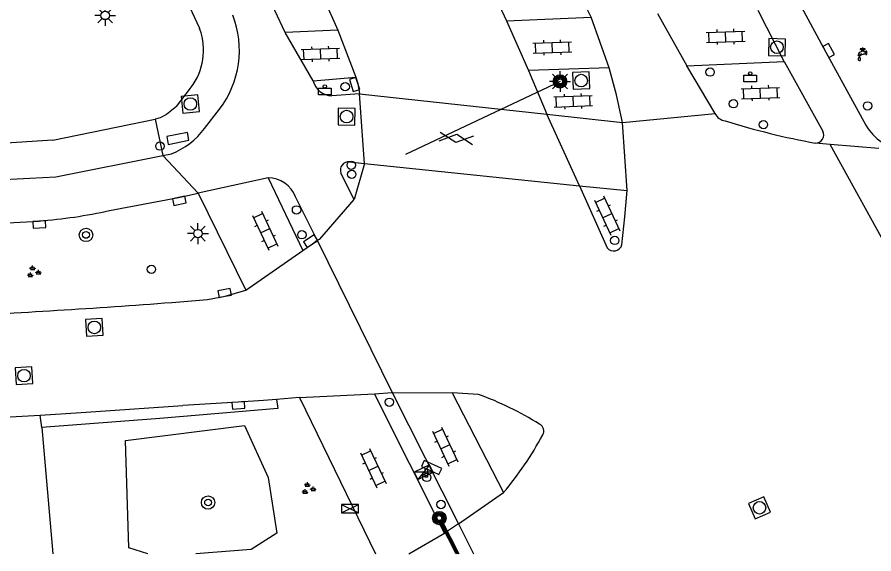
# Model space of a CAD drawing. Extents: x 132998 to 136004, y 396998 to 398512.
# Drawn here: x 134473 to 134524.2, y 397000 to 397032 of the extents above; entities that cross this region are included whole.
import ezdxf

# ---------------------------------------------------------------- set-up
doc = ezdxf.new("R2010")
doc.units = 0
for name, color, linetype in [('gg-knt-verharding', 7, 'Continuous'), ('gg-knt-verharding nz', 7, 'Continuous'), ('gg-kwrk-keermuur', 7, 'Continuous'), ('gg-kwrk-luik', 7, 'Continuous'), ('gt-grn-groengrens', 7, 'Continuous'), ('gt-grn-weggrens', 7, 'Continuous'), ('gt-knt-lijn portaal', 7, 'Continuous'), ('gt-symb-afvalbak', 7, 'Continuous'), ('gt-symb-boom', 7, 'Continuous'), ('gt-symb-camera', 7, 'Continuous'), ('gt-symb-drukknoppaal', 7, 'Continuous'), ('gt-symb-gesloten verharding', 7, 'Continuous'), ('gt-symb-groenvak', 7, 'Continuous'), ('gt-symb-kast', 7, 'Continuous'), ('gt-symb-klinker verharding', 7, 'Continuous'), ('gt-symb-kolk', 7, 'Continuous'), ('gt-symb-lichtmast', 7, 'Continuous'), ('gt-symb-portaalmast', 7, 'Continuous'), ('gt-symb-rioolschacht', 7, 'Continuous'), ('gt-symb-verkeersbordpaal', 7, 'Continuous'), ('gt-symb-verkeersregelinstallatiepaal', 7, 'Continuous'), ('gt-symb-watertappunt', 7, 'Continuous'), ('gt-symb-zuilkast', 7, 'Continuous')]:
    doc.layers.add(name, color=color, linetype=linetype)

# ---------------------------------------------------------------- blocks, each defined once
blk = doc.blocks.new('gt0-RS')
at = {"layer": 'gt-symb-rioolschacht'}
blk.add_lwpolyline([(-0.5, -0.5), (0.5, -0.5), (0.5, 0.5), (-0.5, 0.5)], close=True, dxfattribs=at)
blk.add_circle((0, 0), 0.375, dxfattribs=at)
blk = doc.blocks.new('gt0-KOLK')
at = {"layer": 'gt-symb-kolk'}
blk.add_lwpolyline([(0, 0), (0.375, 0), (0.375, 0.4), (-0.375, 0.4), (-0.375, 0), (0, 0)], dxfattribs=at)
blk = doc.blocks.new('gt0-WTP')
at = {"layer": 'gt-symb-watertappunt'}
for p, q in [((-0.141, 0.229), (-0.141, 0.214)), ((-0.141, 0.229), (-0.141, 0.214)), ((-0.125, 0.198), (-0.041, 0.207)), ((-0.125, 0.198), (-0.041, 0.207)), ((-0.042, 0.234), (-0.124, 0.243)), ((-0.042, 0.234), (-0.124, 0.243)), ((-0.024, 0.244), (-0.031, 0.238)), ((-0.024, 0.244), (-0.031, 0.238)), ((-0.019, 0.266), (-0.019, 0.256)), ((-0.019, 0.266), (-0.019, 0.256)), ((-0.017, 0.184), (-0.018, 0.164)), ((-0.017, 0.184), (-0.018, 0.164)), ((0.022, 0.164), (0.021, 0.183)), ((0.022, 0.164), (0.021, 0.183)), ((0.023, 0.256), (0.024, 0.267)), ((0.023, 0.256), (0.024, 0.267)), ((0.035, 0.238), (0.028, 0.245)), ((0.035, 0.238), (0.028, 0.245)), ((0.128, 0.243), (0.046, 0.233)), ((0.128, 0.243), (0.046, 0.233)), ((0.046, 0.206), (0.129, 0.198)), ((0.046, 0.206), (0.129, 0.198)), ((0.145, 0.213), (0.145, 0.228)), ((0.145, 0.213), (0.145, 0.228)), ((0.183, 0.079), (0.183, -0.086)), ((0.183, 0.079), (0.183, -0.086)), ((0.244, 0.089), (0.193, 0.089)), ((0.244, 0.089), (0.193, 0.089)), ((0.254, -0.086), (0.254, 0.079)), ((0.254, -0.086), (0.254, 0.079)), ((-0.251, -0.124), (-0.126, -0.124)), ((-0.251, -0.124), (-0.126, -0.124)), ((0.193, -0.096), (0.244, -0.096)), ((0.193, -0.096), (0.244, -0.096))]:
    blk.add_line(p, q, dxfattribs=at)
for points in [[(0.078, -0.063), (0.172, -0.063), (0.172, 0.059), (0.092, 0.059), (0.072, 0.074), (0.053, 0.089), (0.054, 0.111), (-0.048, 0.111), (-0.049, 0.089), (-0.09, 0.059)], [(0.078, -0.063), (0.172, -0.063), (0.172, 0.059), (0.092, 0.059), (0.072, 0.074), (0.053, 0.089), (0.054, 0.111), (-0.048, 0.111), (-0.049, 0.089), (-0.09, 0.059)], [(-0.028, 0.154), (-0.059, 0.154), (-0.059, 0.124), (0.064, 0.124), (0.064, 0.154), (0.032, 0.154)], [(-0.028, 0.154), (-0.059, 0.154), (-0.059, 0.124), (0.064, 0.124), (0.064, 0.154), (0.032, 0.154)], [(-0.03, 0.196), (-0.03, 0.194), (-0.027, 0.194)], [(-0.03, 0.196), (-0.03, 0.194), (-0.027, 0.194)], [(0.031, 0.193), (0.035, 0.193), (0.035, 0.196)], [(0.031, 0.193), (0.035, 0.193), (0.035, 0.196)], [(-0.121, -0.355), (-0.189, -0.203), (-0.267, -0.348)], [(-0.121, -0.355), (-0.189, -0.203), (-0.267, -0.348)]]:
    blk.add_lwpolyline(points, dxfattribs=at)
blk.add_lwpolyline([(-0.269, -0.13), (-0.109, -0.13), (-0.109, -0.16), (-0.269, -0.16)], close=True, dxfattribs=at)
blk.add_lwpolyline([(-0.269, -0.13), (-0.109, -0.13), (-0.109, -0.16), (-0.269, -0.16)], close=True, dxfattribs=at)
for centre, radius, start, end in [((-0.065, -0.125), 0.186, 97.6391, 179.5238), ((-0.065, -0.125), 0.186, 97.6391, 179.5238), ((-0.126, 0.228), 0.015, 83.5026, 178.1535), ((-0.126, 0.228), 0.015, 83.5026, 178.1535), ((-0.126, 0.213), 0.015, 178.1535, 275.5795), ((-0.126, 0.213), 0.015, 178.1535, 275.5795), ((-0.04, 0.249), 0.015, 263.5026, 310.2535), ((-0.04, 0.249), 0.015, 263.5026, 310.2535), ((-0.04, 0.197), 0.01, 358.8072, 95.5795), ((-0.04, 0.197), 0.01, 358.8072, 95.5795), ((-0.028, 0.164), 0.01, 270, 358.8072), ((-0.028, 0.164), 0.01, 270, 358.8072), ((-0.027, 0.184), 0.01, 358.8072, 88.8072), ((-0.027, 0.184), 0.01, 358.8072, 88.8072), ((-0.034, 0.255), 0.015, 313.7443, 2.488), ((-0.034, 0.255), 0.015, 313.7443, 2.488), ((0.002, 0.256), 0.0242, 27.6778, 154.2233), ((0.002, 0.256), 0.0242, 27.6778, 154.2233), ((0.031, 0.183), 0.01, 91.1928, 181.1928), ((0.031, 0.183), 0.01, 91.1928, 181.1928), ((0.032, 0.164), 0.01, 181.1928, 270), ((0.032, 0.164), 0.01, 181.1928, 270), ((0.038, 0.256), 0.015, 177.512, 226.2557), ((0.038, 0.256), 0.015, 177.512, 226.2557), ((0.046, 0.249), 0.0156, 223.3793, 270.1302), ((0.046, 0.249), 0.0156, 223.3793, 270.1302), ((0.045, 0.196), 0.01, 84.4205, 181.1928), ((0.045, 0.196), 0.01, 84.4205, 181.1928), ((0.13, 0.228), 0.015, 1.8465, 96.4974), ((0.13, 0.228), 0.015, 1.8465, 96.4974), ((0.13, 0.213), 0.015, 264.4205, 1.8465), ((0.13, 0.213), 0.015, 264.4205, 1.8465), ((0.193, 0.079), 0.01, 90, 180), ((0.193, 0.079), 0.01, 90, 180), ((0.244, 0.079), 0.01, 0, 90), ((0.244, 0.079), 0.01, 0, 90), ((-0.196, -0.388), 0.0814, 151.1653, 24.0576), ((-0.196, -0.388), 0.0814, 151.1653, 24.0576), ((-0.074, -0.114), 0.0533, 95.9137, 190.2253), ((-0.074, -0.114), 0.0533, 95.9137, 190.2253), ((0, 0), 0.1, 217.5976, 321.3207), ((0, 0), 0.1, 217.5976, 321.3207), ((0.193, -0.086), 0.01, 180, 270), ((0.193, -0.086), 0.01, 180, 270), ((0.244, -0.086), 0.01, 270, 0), ((0.244, -0.086), 0.01, 270, 0)]:
    blk.add_arc(centre, radius, start, end, dxfattribs=at)
blk = doc.blocks.new('gt0-VPAAL')
at = {"layer": 'gt-symb-verkeersbordpaal'}
blk.add_circle((0, 0), 0.25, dxfattribs=at)
blk = doc.blocks.new('gt0-KL1')
at = {"layer": 'gt-symb-klinker verharding'}
for p, q in [((-1.15, 0.3), (1.15, 0.3)), ((-1, -0.3), (-1, 0.3)), ((-0.5, 0.3), (-0.5, 0.45)), ((0, -0.3), (0, 0.3)), ((0.5, 0.3), (0.5, 0.45)), ((1, -0.3), (1, 0.3)), ((-1.15, -0.3), (1.15, -0.3)), ((-0.5, -0.45), (-0.5, -0.3)), ((0.5, -0.45), (0.5, -0.3))]:
    blk.add_line(p, q, dxfattribs=at)
blk = doc.blocks.new('gt0-VIPAAL')
at = {"layer": 'gt-symb-verkeersregelinstallatiepaal'}
blk.add_circle((0, 0), 0.25, dxfattribs=at)
blk = doc.blocks.new('gt0-ABAK')
at = {"layer": 'gt-symb-afvalbak'}
blk.add_lwpolyline([(0.375, -0.5), (-0.375, -0.5), (-0.375, -0.1), (0.375, -0.1)], close=True, dxfattribs=at)
blk.add_circle((0, 0), 0.1, dxfattribs=at)
blk = doc.blocks.new('gt0-DPAAL')
at = {"layer": 'gt-symb-drukknoppaal'}
blk.add_circle((0, 0), 0.25, dxfattribs=at)
blk = doc.blocks.new('gt0-PORTM')
at = {"layer": 'gt-symb-portaalmast'}
for radius in [0.4, 0.33, 0.27, 0.21, 0.15]:
    blk.add_circle((0, 0), radius, dxfattribs=at)
blk = doc.blocks.new('gt0-LMAST')
at = {"layer": 'gt-symb-lichtmast'}
for p, q in [((-0.005, 0.246), (-0.005, 0.621)), ((-0.182, 0.173), (-0.447, 0.438)), ((0.172, 0.173), (0.437, 0.438)), ((-0.255, -0.004), (-0.63, -0.004)), ((-0.182, -0.181), (-0.447, -0.446)), ((-0.005, -0.254), (-0.005, -0.629)), ((0.437, -0.446), (0.172, -0.181)), ((0.245, -0.004), (0.62, -0.004))]:
    blk.add_line(p, q, dxfattribs=at)
blk.add_circle((-0.005, -0.004), 0.25, dxfattribs=at)
blk = doc.blocks.new('gt0-GESVH1')
at = {"layer": 'gt-symb-gesloten verharding'}
for p, q in [((-0.992, -0.261), (0.008, 0.239)), ((0.008, -0.261), (-0.992, 0.239)), ((0.008, 0.239), (1.008, -0.261)), ((1.008, 0.239), (0.008, -0.261))]:
    blk.add_line(p, q, dxfattribs=at)
blk = doc.blocks.new('gt0-BOOM')
at = {"layer": 'gt-symb-boom'}
for radius in [0.4, 0.2]:
    blk.add_circle((0, 0), radius, dxfattribs=at)
blk = doc.blocks.new('gt0-GRVAK')
at = {"layer": 'gt-symb-groenvak'}
for p, q in [((-0.11, 0.189), (-0.228, 0.24)), ((-0.182, 0.153), (0.088, 0.153)), ((-0.091, 0.211), (-0.156, 0.322)), ((-0.047, 0.214), (-0.047, 0.393)), ((-0.004, 0.211), (0.061, 0.322)), ((0.015, 0.189), (0.133, 0.24)), ((0.262, -0.052), (0.197, 0.059)), ((0.305, -0.049), (0.305, 0.13)), ((0.349, -0.052), (0.414, 0.059)), ((-0.245, -0.228), (-0.363, -0.177)), ((-0.318, -0.264), (-0.047, -0.264)), ((-0.226, -0.206), (-0.291, -0.095)), ((-0.183, -0.203), (-0.183, -0.024)), ((-0.139, -0.206), (-0.074, -0.095)), ((-0.12, -0.228), (-0.002, -0.177)), ((0.243, -0.074), (0.125, -0.023)), ((0.17, -0.11), (0.441, -0.11)), ((0.368, -0.074), (0.486, -0.023))]:
    blk.add_line(p, q, dxfattribs=at)
blk = doc.blocks.new('gt0-CAMERA')
at = {"layer": 'gt-symb-camera'}
for points in [[(0.067, 0.484), (0.753, 0.164), (0.916, 0.514), (-0.121, 0.999), (-0.284, 0.648), (-0.067, 0.547)], [(0.067, 0.484), (0.067, 0), (-0.067, 0), (-0.067, 0.547)]]:
    blk.add_lwpolyline(points, dxfattribs=at)
blk = doc.blocks.new('gt0-ZKAST')
at = {"layer": 'gt-symb-zuilkast'}
for p, q in [((-0.501, -0.249), (0.501, 0.249)), ((-0.501, 0.249), (0.501, -0.249))]:
    blk.add_line(p, q, dxfattribs=at)
blk.add_lwpolyline([(0.501, 0.249), (-0.501, 0.249), (-0.501, -0.249), (0.501, -0.249)], close=True, dxfattribs=at)
blk = doc.blocks.new('gt0-KAST')
at = {"layer": 'gt-symb-kast'}
for p, q in [((-0.501, -0.249), (0.501, 0.249)), ((-0.501, 0.249), (0.501, -0.249))]:
    blk.add_line(p, q, dxfattribs=at)
blk.add_lwpolyline([(0.501, 0.249), (-0.501, 0.249), (-0.501, -0.249), (0.501, -0.249)], close=True, dxfattribs=at)

msp = doc.modelspace()

# ---------------------------------------------------------------- linework, layer by layer
at = {"layer": 'gg-knt-verharding'}
for p, q in [((134480.291, 397039.1), (134483.858, 397031.409)), ((134518.806, 397029.391), (134517.249, 397032.417)), ((134502.215, 397031.814), (134507.278, 397032.029)), ((134508.359, 397029.01), (134507.278, 397032.029)), ((134511.244, 397032.238), (134512.996, 397029.12)), ((134483.858, 397031.409), (134483.875, 397031.371)), ((134502.215, 397031.814), (134503.525, 397028.836)), ((134492.138, 397031.251), (134488.986, 397031.108)), ((134490.668, 397028.232), (134488.986, 397031.108)), ((134492.138, 397031.251), (134493.207, 397028.446)), ((134512.996, 397029.12), (134518.806, 397029.391)), ((134518.806, 397029.391), (134521.118, 397025.231)), ((134508.359, 397029.01), (134503.525, 397028.836)), ((134503.525, 397028.836), (134504.626, 397026.24)), ((134514.671, 397026.278), (134512.996, 397029.12)), ((134490.668, 397028.232), (134493.207, 397028.446)), ((134493.441, 397027.462), (134491.779, 397027.343)), ((134484.185, 397025.389), (134485.072, 397026.529)), ((134475.119, 397024.679), (134481.231, 397025.948)), ((134481.231, 397025.948), (134481.681, 397023.772)), ((134504.626, 397026.24), (134509.146, 397025.747)), ((134475.298, 397022.501), (134481.681, 397023.772)), ((134481.681, 397023.772), (134482.199, 397023.871)), ((134492.842, 397023.394), (134493.743, 397023.304)), ((134493.743, 397023.304), (134493.121, 397021.154)), ((134493.121, 397021.154), (134492.328, 397022.723)), ((134487.976, 397022.44), (134483.806, 397021.517)), ((134487.976, 397022.44), (134490.05, 397018.107)), ((134506.568, 397021.963), (134508.222, 397018.254)), ((134506.568, 397021.963), (134509.418, 397021.676)), ((134483.806, 397021.517), (134486.656, 397015.729)), ((134490.908, 397018.711), (134489.622, 397021.314)), ((134486.656, 397015.729), (134490.05, 397018.107)), ((134489.843, 397009.328), (134494.328, 397009.55)), ((134494.328, 397009.55), (134495.38, 397009.624)), ((134498.509, 397001.244), (134494.328, 397009.55)), ((134495.38, 397009.624), (134499.342, 397001.784)), ((134498.975, 397009.616), (134502.042, 397003.665)), ((134500.545, 397009.512), (134498.975, 397009.616)), ((134486.189, 397009.06), (134482.878, 397008.845)), ((134489.843, 397009.328), (134488.472, 397009.216)), ((134488.472, 397009.216), (134488.553, 397008.666)), ((134489.843, 397009.328), (134494.401, 397000)), ((134474.465, 397007.544), (134474.354, 397008.279)), ((134499.342, 397001.784), (134498.509, 397001.244)), ((134496.378, 397000), (134498.509, 397001.244))]:
    msp.add_line(p, q, dxfattribs=at)
for points in [[(134496.099, 397077.399), (134496.245, 397077.155), (134502.972, 397064.332), (134510.592, 397049.728), (134521.285, 397029.945), (134523.689, 397025.581)], [(134490.692, 397056.031), (134495.238, 397046.577), (134499.753, 397037.11), (134502.215, 397031.814)], [(134482.112, 397052.534), (134485.512, 397045.464), (134488.889, 397038.384), (134489.116, 397037.859), (134491.334, 397033.103), (134492.138, 397031.251)], [(134488.986, 397031.108), (134484.673, 397040.332), (134482.022, 397045.783), (134479.404, 397051.251)], [(134509.146, 397025.747), (134508.783, 397027.386), (134508.359, 397029.01)], [(134493.207, 397028.446), (134493.329, 397028.076), (134493.441, 397027.462)], [(134475.119, 397024.679), (134467.999, 397024.236), (134459.352, 397023.878), (134453.032, 397023.704)], [(134509.114, 397018.45), (134509.294, 397020.103), (134509.418, 397021.676)], [(134478.499, 397020.484), (134482.627, 397021.26), (134483.806, 397021.517)], [(134463.062, 397019.32), (134467.069, 397019.485), (134474.299, 397019.862)], [(134490.05, 397018.107), (134490.631, 397018.493), (134490.908, 397018.711)], [(134482.226, 397015.004), (134484.348, 397015.183), (134485.414, 397015.369), (134486.656, 397015.729)], [(134488.472, 397009.216), (134487.692, 397009.152), (134486.189, 397009.06)], [(134474.354, 397008.279), (134476.818, 397008.428), (134482.878, 397008.845)]]:
    msp.add_lwpolyline(points, dxfattribs=at)
for centre, radius, start, end in [((134416.107, 396985.445), 102.383, 27.06487, 30.27869), ((134480.456, 397030.047), 5.804, 322.6886, 21.2823), ((134491.795, 397028.502), 1.159, 193.4708, 269.197), ((134515.408, 397026.651), 0.826, 206.8322, 261.0123), ((134529.043, 397070.233), 46.483, 252.7755, 259.6272), ((134480.464, 397028.2), 4.664, 291.8472, 322.9378), ((134526.355, 397027.12), 3.079, 209.9981, 262.0573), ((134520.682, 397025.002), 0.492, 269.0972, 27.6524), ((134492.784, 397022.906), 0.491, 83.1794, 201.9148), ((134425.696, 397916.879), 895.752, 271.591173, 273.174355), ((134487.95, 397020.636), 1.804, 22.065, 89.1843), ((134471.872, 397050.741), 30.974, 274.494, 282.354), ((134508.615, 397018.591), 0.518, 220.605, 344.1804), ((134440.131, 397576.498), 563.069, 272.88917, 274.28743), ((134494.058, 396991.517), 19.128, 58.0067, 70.1774), ((134428.265, 397790.76), 783.837, 270.040303, 273.370919), ((134503.998, 397007.336), 0.449, 327.769, 64.1688), ((134486.469, 397016.771), 20.354, 319.9176, 331.6227)]:
    msp.add_arc(centre, radius, start, end, dxfattribs=at)
at = {"layer": 'gg-knt-verharding nz'}
for p, q in [((134493.743, 397023.304), (134493.441, 397027.462)), ((134493.441, 397027.462), (134504.626, 397026.24)), ((134506.568, 397021.963), (134504.626, 397026.24)), ((134509.418, 397021.676), (134509.146, 397025.747)), ((134521.555, 397024.436), (134520.674, 397024.51)), ((134526.232, 397015.928), (134521.555, 397024.436)), ((134524.463, 397024.193), (134521.555, 397024.436)), ((134493.743, 397023.304), (134506.568, 397021.963)), ((134495.38, 397009.624), (134498.975, 397009.616)), ((134499.342, 397001.784), (134502.042, 397003.665))]:
    msp.add_line(p, q, dxfattribs=at)
msp.add_lwpolyline([(134490.908, 397018.711), (134491.076, 397018.77), (134493.121, 397021.154)], dxfattribs=at)
at = {"layer": 'gg-kwrk-keermuur'}
msp.add_lwpolyline([(134488.553, 397008.666), (134481.51, 397008.082), (134474.465, 397007.544)], dxfattribs=at)
at = {"layer": 'gg-kwrk-luik'}
msp.add_lwpolyline([(134481.922, 397024.905), (134482.015, 397024.438), (134483.251, 397024.683), (134483.158, 397025.15), (134481.922, 397024.905)], dxfattribs=at)
at = {"layer": 'gt-grn-groengrens'}
msp.add_line((134474.465, 397007.544), (134475.126, 397000), dxfattribs=at)
msp.add_lwpolyline([(134480.784, 397000), (134479.661, 397000.355), (134479.452, 397006.761), (134486.568, 397007.66), (134487.986, 397004.557), (134488.503, 397001.237), (134486.955, 397000.268), (134483.65, 397000)], dxfattribs=at)
at = {"layer": 'gt-grn-weggrens'}
for p, q in [((134483.896, 397031.308), (134483.875, 397031.371)), ((134483.342, 397027.79), (134483.37, 397027.826)), ((134482.496, 397026.703), (134483.342, 397027.79)), ((134509.146, 397025.747), (134514.671, 397026.278)), ((134481.681, 397023.772), (134483.806, 397021.517)), ((134490.908, 397018.711), (134495.38, 397009.624)), ((134499.342, 397001.784), (134500.236, 397000))]:
    msp.add_line(p, q, dxfattribs=at)
msp.add_lwpolyline([(134482.496, 397026.703), (134481.898, 397026.224), (134481.532, 397026.03), (134481.231, 397025.948)], dxfattribs=at)
msp.add_arc((134480.456, 397030.047), 3.664, 322.6848, 20.1346, dxfattribs=at)
at = {"layer": 'gt-knt-lijn portaal'}
msp.add_line((134505.414, 397028.19), (134496.19, 397023.836), dxfattribs=at)
for points in [[(134499.205, 397000), (134498.267, 397001.84), (134498.312, 397001.862), (134499.261, 397000)], [(134499.318, 397000), (134498.357, 397001.885), (134498.401, 397001.908), (134499.373, 397000)]]:
    msp.add_lwpolyline(points, dxfattribs=at)

# ---------------------------------------------------------------- block references
at = {"layer": 'gt-symb-afvalbak'}
for p in [(134516.776, 397028.674), (134491.365, 397027.898)]:
    msp.add_blockref('gt0-ABAK', p, dxfattribs=at)
at = {"layer": 'gt-symb-boom'}
for p in [(134477.099, 397019.031), (134484.389, 397003.06)]:
    msp.add_blockref('gt0-BOOM', p, dxfattribs=at)
at = {"layer": 'gt-symb-camera'}
msp.add_blockref('gt0-CAMERA', (134497.428, 397004.572), dxfattribs=at)
at = {"layer": 'gt-symb-drukknoppaal'}
for p in [(134517.563, 397025.613), (134492.942, 397023.192), (134489.674, 397020.525)]:
    msp.add_blockref('gt0-DPAAL', p, dxfattribs=at)
at = {"layer": 'gt-symb-gesloten verharding', "rotation": -5.967037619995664}
msp.add_blockref('gt0-GESVH1', (134499.209, 397024.802), dxfattribs=at)
at = {"layer": 'gt-symb-groenvak'}
for p in [(134473.96, 397016.816), (134490.371, 397003.886)]:
    msp.add_blockref('gt0-GRVAK', p, dxfattribs=at)
at = {"layer": 'gt-symb-kast'}
msp.add_blockref('gt0-KAST', (134492.869, 397002.693), dxfattribs=at)
at = {"layer": 'gt-symb-klinker verharding'}
for p, rotation in [((134515.306, 397030.855), 2.0065389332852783), ((134504.957, 397030.218), 2.0065389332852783), ((134491.11, 397029.835), 2.006538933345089), ((134517.388, 397027.499), 2.006538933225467), ((134506.2, 397027.007), 2.0065389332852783), ((134508.228, 397020.19), -64.71651982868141), ((134487.802, 397019.283), -64.71651982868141), ((134498.557, 397006.402), -64.71651982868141), ((134494.257, 397005.111), -64.7165198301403)]:
    msp.add_blockref('gt0-KL1', p, dxfattribs=dict(at, rotation=rotation))
at = {"layer": 'gt-symb-kolk'}
for p, rotation in [((134521.285, 397029.945), -61.608515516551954), ((134493.329, 397028.076), 108.29714523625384), ((134482.627, 397021.26), -167.72939792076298), ((134474.299, 397019.862), -177.02032621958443), ((134490.631, 397018.493), 33.64530695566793), ((134485.414, 397015.369), 9.9027951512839), ((134486.189, 397009.06), -175.52659354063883)]:
    msp.add_blockref('gt0-KOLK', p, dxfattribs=dict(at, rotation=rotation))
at = {"layer": 'gt-symb-lichtmast'}
for p in [(134478.248, 397032.133), (134505.419, 397028.194), (134483.789, 397019.115)]:
    msp.add_blockref('gt0-LMAST', p, dxfattribs=at)
at = {"layer": 'gt-symb-portaalmast', "rotation": -176.64112115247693}
msp.add_blockref('gt0-PORTM', (134505.414, 397028.19), dxfattribs=at)
at = {"layer": 'gt-symb-portaalmast'}
msp.add_blockref('gt0-PORTM', (134498.203, 397002.133), dxfattribs=at)
at = {"layer": 'gt-symb-rioolschacht'}
for p, rotation in [((134518.37, 397030.235), -91.40426449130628), ((134506.679, 397028.245), -88.17580741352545), ((134483.33, 397026.848), -174.8691299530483), ((134492.663, 397026.095), 89.1203339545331), ((134477.599, 397013.513), -86.38792501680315), ((134473.397, 397010.631), -86.67392639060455), ((134517.329, 397002.749), -66.30546462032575)]:
    msp.add_blockref('gt0-RS', p, dxfattribs=dict(at, rotation=rotation))
at = {"layer": 'gt-symb-verkeersbordpaal'}
for p in [(134514.375, 397028.752), (134523.783, 397026.73), (134481.516, 397024.337), (134508.684, 397018.703), (134481.007, 397016.981)]:
    msp.add_blockref('gt0-VPAAL', p, dxfattribs=at)
at = {"layer": 'gt-symb-verkeersbordpaal', "rotation": 131.55714232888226}
msp.add_blockref('gt0-VPAAL', (134497.456, 397004.562), dxfattribs=at)
at = {"layer": 'gt-symb-verkeersregelinstallatiepaal'}
for p in [(134505.414, 397028.19), (134492.58, 397027.879), (134515.772, 397026.861), (134492.973, 397022.647), (134489.993, 397019.042), (134495.216, 397009.048), (134498.304, 397002.945)]:
    msp.add_blockref('gt0-VIPAAL', p, dxfattribs=at)
at = {"layer": 'gt-symb-watertappunt'}
msp.add_blockref('gt0-WTP', (134523.489, 397029.903), dxfattribs=at)
at = {"layer": 'gt-symb-zuilkast', "rotation": -154.0304425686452}
msp.add_blockref('gt0-ZKAST', (134497.269, 397004.871), dxfattribs=at)

doc.saveas('drawing.dxf')
